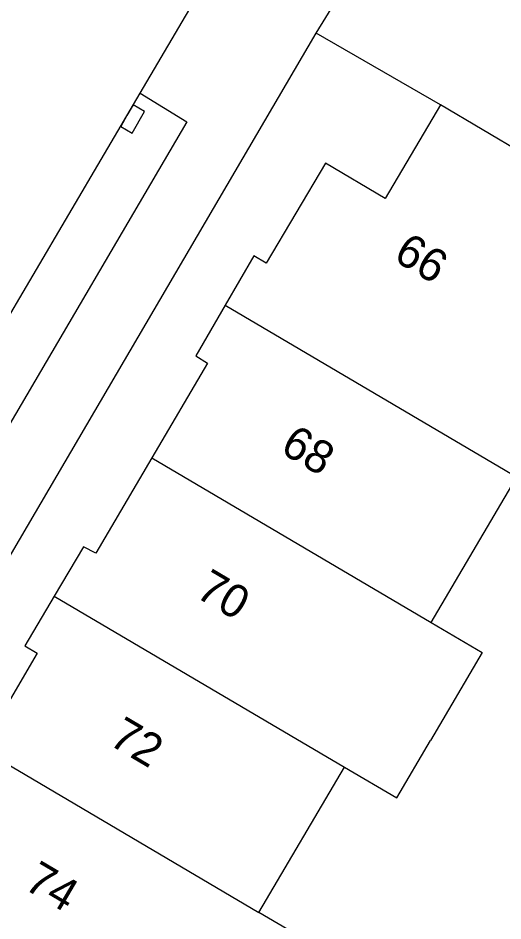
# Model space of a CAD drawing. Extents: x 132999 to 136000, y 398499 to 400501.
# Drawn here: x 133434.69 to 133449.36, y 399494.55 to 399521.84 of the extents above; entities that cross this region are included whole.
import ezdxf

# ---------------------------------------------------------------- set-up
doc = ezdxf.new("R2010")
doc.units = 0
for name, color, linetype in [('gg-anno-huisnummerreeks BGT', 7, 'Continuous'), ('gg-bbg-gedigitaliseerde bebouwing', 7, 'Continuous'), ('gg-bbg-hoofdgebouw', 7, 'Continuous'), ('gg-bbg-tussenscheiding', 7, 'Continuous'), ('gg-knt-verharding', 7, 'Continuous'), ('gt-symb-kolk', 7, 'Continuous')]:
    doc.layers.add(name, color=color, linetype=linetype)

# ---------------------------------------------------------------- blocks, each defined once
blk = doc.blocks.new('gt0-KOLK')
at = {"layer": 'gt-symb-kolk'}
blk.add_lwpolyline([(0, 0), (0.375, 0), (0.375, 0.4), (-0.375, 0.4), (-0.375, 0), (0, 0)], dxfattribs=at)

msp = doc.modelspace()

# ---------------------------------------------------------------- linework, layer by layer
at = {"layer": 'gg-bbg-gedigitaliseerde bebouwing'}
msp.add_line((133441.979, 399494.803), (133444.567, 399499.2), dxfattribs=at)
for points in [[(133447.189, 399503.571), (133449.729, 399507.88), (133450.421, 399507.472)], [(133447.189, 399503.571), (133448.735, 399502.659), (133447.169, 399500)], [(133444.567, 399499.2), (133446.149, 399498.268), (133447.169, 399500)], [(133439.201, 399490.525), (133440.978, 399489.48), (133443.561, 399493.873), (133441.979, 399494.803)]]:
    msp.add_lwpolyline(points, dxfattribs=at)
at = {"layer": 'gg-bbg-hoofdgebouw'}
msp.add_line((133454.793, 399514.888), (133447.477, 399519.21), dxfattribs=at)
for points in [[(133447.477, 399519.21), (133445.8, 399516.38), (133443.99, 399517.45), (133442.2, 399514.43), (133441.83, 399514.65), (133440.959, 399513.156)], [(133440.959, 399513.156), (133440.07, 399511.63), (133440.42, 399511.41), (133438.738, 399508.548)], [(133438.738, 399508.548), (133437.04, 399505.66), (133436.67, 399505.86), (133435.789, 399504.366)], [(133435.789, 399504.366), (133434.9, 399502.86), (133435.27, 399502.64), (133433.571, 399499.756)]]:
    msp.add_lwpolyline(points, dxfattribs=at)
at = {"layer": 'gg-bbg-tussenscheiding'}
for p, q in [((133440.959, 399513.156), (133450.472, 399507.558)), ((133438.738, 399508.548), (133447.189, 399503.571)), ((133435.789, 399504.366), (133444.567, 399499.2)), ((133433.571, 399499.756), (133441.979, 399494.803))]:
    msp.add_line(p, q, dxfattribs=at)
at = {"layer": 'gg-knt-verharding'}
for p, q in [((133438.39, 399519.572), (133445.511, 399531.65)), ((133443.71, 399521.38), (133446.37, 399525.73)), ((133415.85, 399473.92), (133443.71, 399521.38)), ((133447.477, 399519.21), (133443.71, 399521.38)), ((133426.913, 399500.107), (133438.39, 399519.572))]:
    msp.add_line(p, q, dxfattribs=at)
msp.add_lwpolyline([(133438.39, 399519.572), (133439.802, 399518.703), (133428.393, 399499.273), (133427.103, 399500)], dxfattribs=at)

# ---------------------------------------------------------------- block references
at = {"layer": 'gt-symb-kolk', "rotation": -120.25643716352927}
msp.add_blockref('gt0-KOLK', (133437.987, 399518.888), dxfattribs=at)

# ---------------------------------------------------------------- texts
at = {"layer": 'gg-anno-huisnummerreeks BGT'}
for s, rotation, p in [('66', 329.3, (133446.01, 399514.537)), ('68', 329.5, (133442.584, 399508.729)), ('70', 329.5, (133440.019, 399504.366)), ('72', 329.5, (133437.399, 399499.904)), ('74', 329.5, (133434.833, 399495.544))]:
    msp.add_text(s, height=1, rotation=rotation, dxfattribs=at).set_placement(p)

doc.saveas('drawing.dxf')
